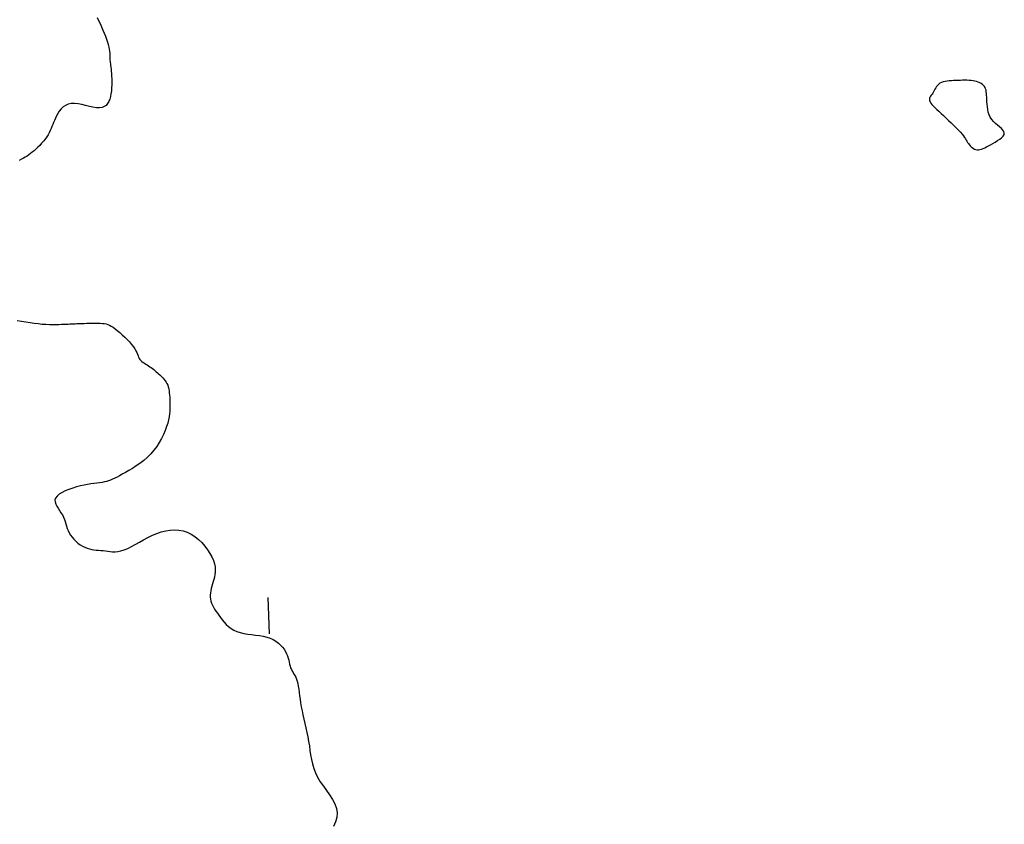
# Model space of a CAD drawing. Header units: millimetres. Extents: x 32690613 to 32693367, y 5343692 to 5344708.
# Tile 877 of 1009: x 32693200 to 32693228, y 5344284 to 5344307. Entities that reach past the tile are written whole.
import ezdxf

# ---------------------------------------------------------------- set-up
doc = ezdxf.new("R2010")
doc.units = ezdxf.units.MM
doc.header["$LTSCALE"] = 20
doc.layers.add('02-DGM_HL_492.00', color=82, linetype='Continuous')

msp = doc.modelspace()

# ---------------------------------------------------------------- linework, layer by layer
at = {"layer": '02-DGM_HL_492.00', "elevation": 492, "flags": 128}
for points in [[(32693202.605, 5344306.693), (32693202.647, 5344306.609), (32693202.688, 5344306.523), (32693202.727, 5344306.436), (32693202.765, 5344306.348), (32693202.8, 5344306.261), (32693202.833, 5344306.176), (32693202.862, 5344306.094), (32693202.888, 5344306.017), (32693202.91, 5344305.945), (32693202.927, 5344305.879), (32693202.94, 5344305.821), (32693202.948, 5344305.769), (32693202.953, 5344305.723), (32693202.956, 5344305.682), (32693202.957, 5344305.645), (32693202.957, 5344305.611), (32693202.956, 5344305.578), (32693202.957, 5344305.547), (32693202.959, 5344305.515), (32693202.962, 5344305.483), (32693202.966, 5344305.449), (32693202.972, 5344305.412), (32693202.977, 5344305.371), (32693202.983, 5344305.325), (32693202.989, 5344305.273), (32693202.995, 5344305.215), (32693203, 5344305.149), (32693203.004, 5344305.076), (32693203.007, 5344304.999), (32693203.009, 5344304.918), (32693203.007, 5344304.835), (32693203.004, 5344304.752), (32693202.997, 5344304.669), (32693202.986, 5344304.589), (32693202.971, 5344304.512), (32693202.951, 5344304.441), (32693202.925, 5344304.376), (32693202.892, 5344304.319), (32693202.851, 5344304.272), (32693202.8, 5344304.236), (32693202.74, 5344304.211), (32693202.668, 5344304.201), (32693202.584, 5344304.205), (32693202.491, 5344304.22), (32693202.391, 5344304.242), (32693202.287, 5344304.268), (32693202.181, 5344304.292), (32693202.078, 5344304.312), (32693201.979, 5344304.323), (32693201.887, 5344304.321), (32693201.805, 5344304.303), (32693201.732, 5344304.271), (32693201.668, 5344304.227), (32693201.612, 5344304.174), (32693201.563, 5344304.115), (32693201.52, 5344304.051), (32693201.484, 5344303.985), (32693201.453, 5344303.92), (32693201.426, 5344303.858), (32693201.402, 5344303.799), (32693201.381, 5344303.741), (32693201.36, 5344303.685), (32693201.338, 5344303.63), (32693201.314, 5344303.575), (32693201.286, 5344303.519), (32693201.254, 5344303.462), (32693201.215, 5344303.404), (32693201.172, 5344303.344), (32693201.125, 5344303.285), (32693201.075, 5344303.226), (32693201.022, 5344303.17), (32693200.969, 5344303.115), (32693200.917, 5344303.065), (32693200.865, 5344303.019), (32693200.816, 5344302.978), (32693200.768, 5344302.941), (32693200.72, 5344302.907), (32693200.673, 5344302.876), (32693200.624, 5344302.846), (32693200.572, 5344302.816), (32693200.517, 5344302.785), (32693200.459, 5344302.753)], [(32693200.399, 5344298.346), (32693200.519, 5344298.325), (32693200.638, 5344298.304), (32693200.755, 5344298.285), (32693200.87, 5344298.269), (32693200.982, 5344298.256), (32693201.09, 5344298.246), (32693201.193, 5344298.24), (32693201.291, 5344298.236), (32693201.384, 5344298.235), (32693201.471, 5344298.235), (32693201.551, 5344298.237), (32693201.625, 5344298.239), (32693201.691, 5344298.242), (32693201.75, 5344298.244), (32693201.803, 5344298.246), (32693201.852, 5344298.248), (32693201.899, 5344298.25), (32693201.946, 5344298.252), (32693201.996, 5344298.254), (32693202.049, 5344298.256), (32693202.108, 5344298.258), (32693202.174, 5344298.261), (32693202.245, 5344298.263), (32693202.321, 5344298.266), (32693202.399, 5344298.268), (32693202.477, 5344298.269), (32693202.553, 5344298.27), (32693202.625, 5344298.269), (32693202.691, 5344298.267), (32693202.75, 5344298.263), (32693202.803, 5344298.257), (32693202.852, 5344298.247), (32693202.899, 5344298.233), (32693202.945, 5344298.214), (32693202.993, 5344298.189), (32693203.044, 5344298.156), (32693203.1, 5344298.116), (32693203.162, 5344298.067), (32693203.229, 5344298.011), (32693203.298, 5344297.95), (32693203.368, 5344297.885), (32693203.436, 5344297.818), (32693203.499, 5344297.751), (32693203.557, 5344297.685), (32693203.606, 5344297.622), (32693203.645, 5344297.563), (32693203.675, 5344297.509), (32693203.699, 5344297.46), (32693203.718, 5344297.414), (32693203.734, 5344297.372), (32693203.75, 5344297.334), (32693203.767, 5344297.299), (32693203.786, 5344297.267), (32693203.811, 5344297.238), (32693203.84, 5344297.211), (32693203.872, 5344297.186), (32693203.907, 5344297.163), (32693203.944, 5344297.139), (32693203.982, 5344297.117), (32693204.02, 5344297.093), (32693204.058, 5344297.069), (32693204.095, 5344297.044), (32693204.131, 5344297.018), (32693204.166, 5344296.99), (32693204.2, 5344296.962), (32693204.233, 5344296.933), (32693204.266, 5344296.904), (32693204.299, 5344296.874), (32693204.331, 5344296.844), (32693204.363, 5344296.814), (32693204.395, 5344296.783), (32693204.426, 5344296.751), (32693204.456, 5344296.718), (32693204.484, 5344296.683), (32693204.509, 5344296.645), (32693204.531, 5344296.605), (32693204.551, 5344296.56), (32693204.566, 5344296.512), (32693204.579, 5344296.461), (32693204.588, 5344296.406), (32693204.595, 5344296.349), (32693204.601, 5344296.289), (32693204.605, 5344296.228), (32693204.608, 5344296.166), (32693204.61, 5344296.104), (32693204.612, 5344296.041), (32693204.614, 5344295.978), (32693204.613, 5344295.912), (32693204.61, 5344295.843), (32693204.603, 5344295.771), (32693204.591, 5344295.693), (32693204.574, 5344295.609), (32693204.55, 5344295.518), (32693204.518, 5344295.419), (32693204.479, 5344295.315), (32693204.433, 5344295.206), (32693204.379, 5344295.094), (32693204.316, 5344294.983), (32693204.247, 5344294.873), (32693204.169, 5344294.767), (32693204.083, 5344294.666), (32693203.989, 5344294.572), (32693203.889, 5344294.486), (32693203.786, 5344294.406), (32693203.682, 5344294.334), (32693203.579, 5344294.268), (32693203.479, 5344294.208), (32693203.385, 5344294.155), (32693203.298, 5344294.107), (32693203.221, 5344294.065), (32693203.153, 5344294.028), (32693203.091, 5344293.996), (32693203.033, 5344293.968), (32693202.977, 5344293.944), (32693202.922, 5344293.924), (32693202.866, 5344293.907), (32693202.806, 5344293.893), (32693202.742, 5344293.881), (32693202.672, 5344293.871), (32693202.596, 5344293.861), (32693202.516, 5344293.85), (32693202.43, 5344293.839), (32693202.34, 5344293.824), (32693202.244, 5344293.806), (32693202.143, 5344293.784), (32693202.038, 5344293.756), (32693201.932, 5344293.724), (32693201.827, 5344293.687), (32693201.728, 5344293.646), (32693201.639, 5344293.601), (32693201.562, 5344293.554), (32693201.502, 5344293.504), (32693201.461, 5344293.451), (32693201.443, 5344293.397), (32693201.445, 5344293.342), (32693201.462, 5344293.285), (32693201.491, 5344293.227), (32693201.528, 5344293.168), (32693201.569, 5344293.108), (32693201.609, 5344293.047), (32693201.646, 5344292.986), (32693201.676, 5344292.925), (32693201.701, 5344292.863), (32693201.721, 5344292.801), (32693201.739, 5344292.739), (32693201.758, 5344292.678), (32693201.778, 5344292.616), (32693201.802, 5344292.554), (32693201.832, 5344292.493), (32693201.87, 5344292.432), (32693201.914, 5344292.372), (32693201.964, 5344292.315), (32693202.019, 5344292.26), (32693202.077, 5344292.21), (32693202.138, 5344292.165), (32693202.201, 5344292.125), (32693202.265, 5344292.093), (32693202.329, 5344292.068), (32693202.392, 5344292.049), (32693202.455, 5344292.036), (32693202.518, 5344292.026), (32693202.581, 5344292.019), (32693202.643, 5344292.014), (32693202.706, 5344292.008), (32693202.769, 5344292.001), (32693202.832, 5344291.992), (32693202.896, 5344291.983), (32693202.962, 5344291.975), (32693203.031, 5344291.97), (32693203.103, 5344291.97), (32693203.18, 5344291.978), (32693203.263, 5344291.996), (32693203.352, 5344292.024), (32693203.448, 5344292.065), (32693203.55, 5344292.117), (32693203.658, 5344292.175), (32693203.771, 5344292.239), (32693203.887, 5344292.303), (32693204.007, 5344292.366), (32693204.129, 5344292.425), (32693204.252, 5344292.476), (32693204.375, 5344292.517), (32693204.498, 5344292.548), (32693204.62, 5344292.566), (32693204.741, 5344292.572), (32693204.86, 5344292.565), (32693204.976, 5344292.544), (32693205.089, 5344292.508), (32693205.197, 5344292.458), (32693205.301, 5344292.392), (32693205.4, 5344292.313), (32693205.491, 5344292.224), (32693205.575, 5344292.128), (32693205.65, 5344292.028), (32693205.715, 5344291.927), (32693205.768, 5344291.827), (32693205.81, 5344291.731), (32693205.838, 5344291.642), (32693205.855, 5344291.559), (32693205.862, 5344291.482), (32693205.86, 5344291.41), (32693205.852, 5344291.341), (32693205.839, 5344291.275), (32693205.823, 5344291.21), (32693205.805, 5344291.147), (32693205.786, 5344291.084), (32693205.769, 5344291.021), (32693205.753, 5344290.958), (32693205.74, 5344290.896), (32693205.73, 5344290.835), (32693205.725, 5344290.776), (32693205.724, 5344290.717), (32693205.729, 5344290.66), (32693205.741, 5344290.605), (32693205.759, 5344290.551), (32693205.782, 5344290.498), (32693205.811, 5344290.445), (32693205.843, 5344290.391), (32693205.88, 5344290.335), (32693205.92, 5344290.279), (32693205.963, 5344290.219), (32693206.009, 5344290.157), (32693206.057, 5344290.094), (32693206.109, 5344290.03), (32693206.166, 5344289.969), (32693206.229, 5344289.91), (32693206.298, 5344289.857), (32693206.374, 5344289.81), (32693206.459, 5344289.771), (32693206.552, 5344289.742), (32693206.652, 5344289.72), (32693206.757, 5344289.703), (32693206.864, 5344289.689), (32693206.973, 5344289.676), (32693207.08, 5344289.662), (32693207.184, 5344289.644), (32693207.282, 5344289.62), (32693207.373, 5344289.589), (32693207.457, 5344289.55), (32693207.533, 5344289.505), (32693207.601, 5344289.455), (32693207.662, 5344289.401), (32693207.715, 5344289.344), (32693207.76, 5344289.284), (32693207.798, 5344289.223), (32693207.828, 5344289.162), (32693207.852, 5344289.101), (32693207.87, 5344289.041), (32693207.886, 5344288.982), (32693207.899, 5344288.925), (32693207.911, 5344288.87), (32693207.925, 5344288.818), (32693207.941, 5344288.77), (32693207.96, 5344288.726), (32693207.982, 5344288.684), (32693208.006, 5344288.643), (32693208.031, 5344288.602), (32693208.056, 5344288.558), (32693208.08, 5344288.512), (32693208.102, 5344288.46), (32693208.122, 5344288.402), (32693208.138, 5344288.336), (32693208.152, 5344288.263), (32693208.164, 5344288.183), (32693208.176, 5344288.097), (32693208.187, 5344288.004), (32693208.2, 5344287.907), (32693208.215, 5344287.804), (32693208.233, 5344287.697), (32693208.255, 5344287.587), (32693208.279, 5344287.473), (32693208.306, 5344287.357), (32693208.334, 5344287.238), (32693208.362, 5344287.117), (32693208.389, 5344286.994), (32693208.414, 5344286.871), (32693208.437, 5344286.746), (32693208.456, 5344286.622), (32693208.473, 5344286.498), (32693208.492, 5344286.373), (32693208.514, 5344286.249), (32693208.541, 5344286.125), (32693208.577, 5344286.001), (32693208.624, 5344285.878), (32693208.684, 5344285.755), (32693208.758, 5344285.633), (32693208.842, 5344285.511), (32693208.93, 5344285.39), (32693209.016, 5344285.268), (32693209.094, 5344285.146), (32693209.158, 5344285.023), (32693209.203, 5344284.9), (32693209.223, 5344284.776), (32693209.213, 5344284.65), (32693209.178, 5344284.524), (32693209.123, 5344284.396)], [(32693207.362, 5344289.707), (32693207.323, 5344290.706)]]:
    msp.add_lwpolyline(points, dxfattribs=at)
msp.add_lwpolyline([(32693227.066, 5344304.793), (32693227.041, 5344304.822), (32693227.012, 5344304.848), (32693226.978, 5344304.872), (32693226.94, 5344304.892), (32693226.899, 5344304.91), (32693226.853, 5344304.925), (32693226.805, 5344304.938), (32693226.754, 5344304.948), (32693226.7, 5344304.955), (32693226.645, 5344304.959), (32693226.587, 5344304.962), (32693226.528, 5344304.963), (32693226.467, 5344304.963), (32693226.406, 5344304.961), (32693226.343, 5344304.959), (32693226.281, 5344304.957), (32693226.219, 5344304.954), (32693226.157, 5344304.951), (32693226.097, 5344304.947), (32693226.039, 5344304.94), (32693225.984, 5344304.931), (32693225.932, 5344304.918), (32693225.885, 5344304.902), (32693225.843, 5344304.88), (32693225.807, 5344304.854), (32693225.775, 5344304.823), (32693225.748, 5344304.789), (32693225.724, 5344304.753), (32693225.702, 5344304.716), (32693225.682, 5344304.68), (32693225.663, 5344304.644), (32693225.643, 5344304.61), (32693225.623, 5344304.58), (32693225.604, 5344304.552), (32693225.586, 5344304.526), (32693225.57, 5344304.501), (32693225.558, 5344304.476), (32693225.551, 5344304.451), (32693225.55, 5344304.425), (32693225.556, 5344304.396), (32693225.571, 5344304.366), (32693225.593, 5344304.332), (32693225.622, 5344304.295), (32693225.659, 5344304.255), (32693225.703, 5344304.21), (32693225.753, 5344304.162), (32693225.81, 5344304.109), (32693225.872, 5344304.051), (32693225.939, 5344303.989), (32693226.01, 5344303.923), (32693226.082, 5344303.855), (32693226.155, 5344303.786), (32693226.225, 5344303.718), (32693226.292, 5344303.651), (32693226.353, 5344303.588), (32693226.406, 5344303.53), (32693226.451, 5344303.478), (32693226.488, 5344303.431), (32693226.518, 5344303.388), (32693226.544, 5344303.35), (32693226.566, 5344303.314), (32693226.586, 5344303.281), (32693226.606, 5344303.25), (32693226.627, 5344303.219), (32693226.65, 5344303.189), (32693226.676, 5344303.16), (32693226.704, 5344303.132), (32693226.734, 5344303.107), (32693226.766, 5344303.085), (32693226.799, 5344303.068), (32693226.834, 5344303.055), (32693226.87, 5344303.048), (32693226.907, 5344303.047), (32693226.946, 5344303.053), (32693226.987, 5344303.064), (32693227.03, 5344303.08), (32693227.077, 5344303.101), (32693227.127, 5344303.126), (32693227.181, 5344303.155), (32693227.24, 5344303.187), (32693227.303, 5344303.222), (32693227.368, 5344303.26), (32693227.432, 5344303.299), (32693227.491, 5344303.34), (32693227.542, 5344303.381), (32693227.582, 5344303.424), (32693227.608, 5344303.466), (32693227.616, 5344303.508), (32693227.605, 5344303.549), (32693227.577, 5344303.591), (32693227.535, 5344303.633), (32693227.485, 5344303.677), (32693227.429, 5344303.723), (32693227.372, 5344303.772), (32693227.317, 5344303.825), (32693227.268, 5344303.884), (32693227.229, 5344303.947), (32693227.199, 5344304.015), (32693227.176, 5344304.085), (32693227.16, 5344304.157), (32693227.149, 5344304.23), (32693227.142, 5344304.301), (32693227.138, 5344304.369), (32693227.135, 5344304.434), (32693227.133, 5344304.494), (32693227.13, 5344304.549), (32693227.126, 5344304.6), (32693227.12, 5344304.646), (32693227.112, 5344304.688), (32693227.101, 5344304.726), (32693227.085, 5344304.761)], close=True, dxfattribs=at)

doc.saveas('drawing.dxf')
